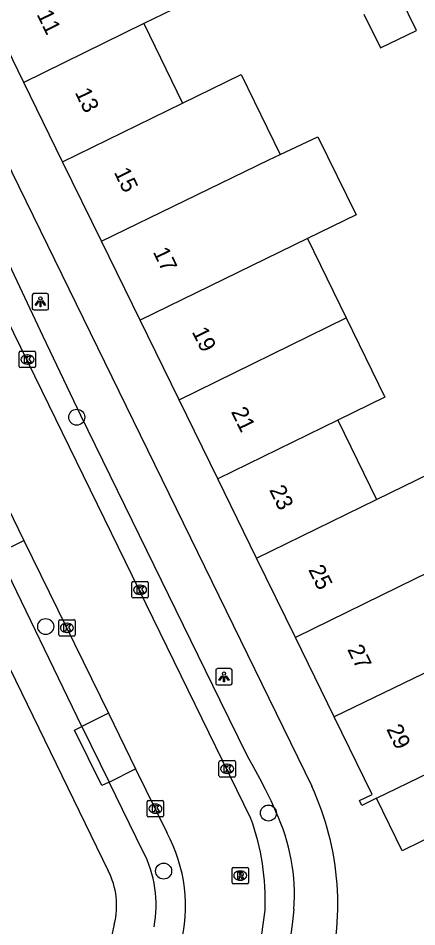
# Model space of a CAD drawing. Extents: x 160457 to 162082, y 388340 to 389736.
# Drawn here: x 161666.5 to 161690.9, y 388554.3 to 388609.8 of the extents above; entities that cross this region are included whole.
import ezdxf

# ---------------------------------------------------------------- set-up
doc = ezdxf.new("R2010")
doc.units = 0
for name, color, linetype in [('IMGEO_Boom', 7, 'Continuous'), ('IMGEO_Kolk', 7, 'Continuous'), ('IMGEO_Lichtpunt', 7, 'Continuous'), ('IMGEO_Pand', 7, 'Continuous'), ('IMGEO_Pand_nummerreeks', 7, 'Continuous'), ('IMGEO_Parkeervlak_open', 7, 'Continuous'), ('IMGEO_Rijbaan_lokaal_open', 7, 'Continuous'), ('IMGEO_Rioolput', 7, 'Continuous'), ('IMGEO_Voetpad_open', 7, 'Continuous')]:
    doc.layers.add(name, color=color, linetype=linetype)

msp = doc.modelspace()

# ---------------------------------------------------------------- linework, layer by layer
at = {"layer": 'IMGEO_Boom'}
for centre in [(161670.097, 388585.418), (161668.199, 388572.619), (161681.826, 388561.215), (161675.415, 388557.663)]:
    msp.add_circle(centre, 0.489, dxfattribs=at)
at = {"layer": 'IMGEO_Kolk'}
for p, q in [((161666.583, 388588.522), (161666.583, 388589.374)), ((161666.658, 388589.448), (161667.51, 388589.448)), ((161667.071, 388589.228), (161667.096, 388589.228)), ((161667.584, 388589.374), (161667.584, 388588.522)), ((161667.51, 388588.448), (161666.658, 388588.448)), ((161667.094, 388588.668), (161667.069, 388588.668)), ((161673.471, 388574.438), (161673.471, 388575.29)), ((161673.546, 388575.364), (161674.398, 388575.364)), ((161673.959, 388575.144), (161673.984, 388575.144)), ((161674.472, 388575.29), (161674.472, 388574.438)), ((161673.982, 388574.584), (161673.957, 388574.584)), ((161674.398, 388574.364), (161673.546, 388574.364)), ((161668.997, 388572.112), (161668.997, 388572.964)), ((161669.072, 388573.038), (161669.924, 388573.038)), ((161669.998, 388572.964), (161669.998, 388572.112)), ((161669.485, 388572.818), (161669.51, 388572.818)), ((161669.924, 388572.038), (161669.072, 388572.038)), ((161669.508, 388572.258), (161669.483, 388572.258)), ((161678.801, 388563.491), (161678.801, 388564.343)), ((161678.876, 388564.417), (161679.728, 388564.417)), ((161679.289, 388564.197), (161679.314, 388564.197)), ((161679.802, 388564.343), (161679.802, 388563.491)), ((161679.728, 388563.417), (161678.876, 388563.417)), ((161679.312, 388563.637), (161679.287, 388563.637)), ((161674.412, 388561.052), (161674.412, 388561.904)), ((161674.487, 388561.978), (161675.339, 388561.978)), ((161674.9, 388561.758), (161674.925, 388561.758)), ((161675.413, 388561.904), (161675.413, 388561.052)), ((161674.923, 388561.198), (161674.898, 388561.198)), ((161675.339, 388560.978), (161674.487, 388560.978))]:
    msp.add_line(p, q, dxfattribs=at)
for points in [[(161666.583, 388588.522), (161666.583, 388589.374)], [(161666.658, 388589.448), (161667.51, 388589.448)], [(161666.904, 388589.148), (161667.027, 388589.148), (161667.027, 388588.997), (161667.157, 388589.148), (161667.321, 388589.148), (161667.175, 388588.997), (161667.328, 388588.748), (161667.176, 388588.748), (161667.091, 388588.912), (161667.027, 388588.845), (161667.027, 388588.748), (161666.904, 388588.748), (161666.904, 388589.148)], [(161667.584, 388589.374), (161667.584, 388588.522)], [(161667.51, 388588.448), (161666.658, 388588.448)], [(161673.471, 388574.438), (161673.471, 388575.29)], [(161673.546, 388575.364), (161674.398, 388575.364)], [(161674.472, 388575.29), (161674.472, 388574.438)], [(161673.792, 388575.064), (161673.915, 388575.064), (161673.915, 388574.913), (161674.045, 388575.064), (161674.209, 388575.064), (161674.063, 388574.913), (161674.216, 388574.664), (161674.064, 388574.664), (161673.979, 388574.828), (161673.915, 388574.761), (161673.915, 388574.664), (161673.792, 388574.664), (161673.792, 388575.064)], [(161674.398, 388574.364), (161673.546, 388574.364)], [(161668.997, 388572.112), (161668.997, 388572.964)], [(161669.072, 388573.038), (161669.924, 388573.038)], [(161669.998, 388572.964), (161669.998, 388572.112)], [(161669.318, 388572.738), (161669.441, 388572.738), (161669.441, 388572.587), (161669.571, 388572.738), (161669.735, 388572.738), (161669.589, 388572.587), (161669.742, 388572.338), (161669.59, 388572.338), (161669.505, 388572.502), (161669.441, 388572.435), (161669.441, 388572.338), (161669.318, 388572.338), (161669.318, 388572.738)], [(161669.924, 388572.038), (161669.072, 388572.038)], [(161678.801, 388563.491), (161678.801, 388564.343)], [(161678.876, 388564.417), (161679.728, 388564.417)], [(161679.122, 388564.117), (161679.245, 388564.117), (161679.245, 388563.966), (161679.375, 388564.117), (161679.539, 388564.117), (161679.393, 388563.966), (161679.546, 388563.717), (161679.394, 388563.717), (161679.309, 388563.881), (161679.245, 388563.814), (161679.245, 388563.717), (161679.122, 388563.717), (161679.122, 388564.117)], [(161679.802, 388564.343), (161679.802, 388563.491)], [(161679.728, 388563.417), (161678.876, 388563.417)], [(161674.412, 388561.052), (161674.412, 388561.904)], [(161674.487, 388561.978), (161675.339, 388561.978)], [(161675.413, 388561.904), (161675.413, 388561.052)], [(161674.733, 388561.678), (161674.856, 388561.678), (161674.856, 388561.527), (161674.986, 388561.678), (161675.15, 388561.678), (161675.004, 388561.527), (161675.157, 388561.278), (161675.005, 388561.278), (161674.92, 388561.442), (161674.856, 388561.375), (161674.856, 388561.278), (161674.733, 388561.278), (161674.733, 388561.678)], [(161675.339, 388560.978), (161674.487, 388560.978)]]:
    msp.add_lwpolyline(points, dxfattribs=at)
for centre, start, end in [((161666.66, 388589.372), 91.552, 178.448), ((161666.66, 388589.372), 91.552, 178.448), ((161667.508, 388589.372), 1.552, 88.448), ((161667.508, 388589.372), 1.552, 88.448), ((161666.66, 388588.524), 181.552, 268.448), ((161666.66, 388588.524), 181.552, 268.448), ((161667.508, 388588.524), 271.552, 358.448), ((161667.508, 388588.524), 271.552, 358.448), ((161673.548, 388575.288), 91.552, 178.448), ((161673.548, 388575.288), 91.552, 178.448), ((161674.396, 388575.288), 1.552, 88.448), ((161674.396, 388575.288), 1.552, 88.448), ((161673.548, 388574.44), 181.552, 268.448), ((161673.548, 388574.44), 181.552, 268.448), ((161674.396, 388574.44), 271.552, 358.448), ((161674.396, 388574.44), 271.552, 358.448), ((161669.074, 388572.962), 91.552, 178.448), ((161669.074, 388572.962), 91.552, 178.448), ((161669.922, 388572.962), 1.552, 88.448), ((161669.922, 388572.962), 1.552, 88.448), ((161669.074, 388572.114), 181.552, 268.448), ((161669.074, 388572.114), 181.552, 268.448), ((161669.922, 388572.114), 271.552, 358.448), ((161669.922, 388572.114), 271.552, 358.448), ((161678.878, 388564.341), 91.552, 178.448), ((161678.878, 388564.341), 91.552, 178.448), ((161679.726, 388564.341), 1.552, 88.448), ((161679.726, 388564.341), 1.552, 88.448), ((161678.878, 388563.493), 181.552, 268.448), ((161678.878, 388563.493), 181.552, 268.448), ((161679.726, 388563.493), 271.552, 358.448), ((161679.726, 388563.493), 271.552, 358.448), ((161674.489, 388561.902), 91.552, 178.448), ((161674.489, 388561.902), 91.552, 178.448), ((161675.337, 388561.902), 1.552, 88.448), ((161675.337, 388561.902), 1.552, 88.448), ((161674.489, 388561.054), 181.552, 268.448), ((161674.489, 388561.054), 181.552, 268.448), ((161675.337, 388561.054), 271.552, 358.448), ((161675.337, 388561.054), 271.552, 358.448)]:
    msp.add_arc(centre, 0.0765, start, end, dxfattribs=at)
for centre, major_axis, ratio, start_param, end_param in [((161667.07, 388588.948), (-0.387, 0.002), 0.722429, 4.712389, 7.853982), ((161667.095, 388588.948), (-0.39, 0.002), 0.717154, 1.570796, 4.712389), ((161673.958, 388574.864), (-0.387, 0.002), 0.722429, 4.712389, 7.853982), ((161673.983, 388574.864), (-0.39, 0.002), 0.717154, 1.570796, 4.712389), ((161669.484, 388572.538), (-0.387, 0.002), 0.722429, 4.712389, 7.853982), ((161669.509, 388572.538), (-0.39, 0.002), 0.717154, 1.570796, 4.712389), ((161679.288, 388563.917), (-0.387, 0.002), 0.722429, 4.712389, 7.853982), ((161679.313, 388563.917), (-0.39, 0.002), 0.717154, 1.570796, 4.712389), ((161674.899, 388561.478), (-0.387, 0.002), 0.722429, 4.712389, 7.853982), ((161674.924, 388561.478), (-0.39, 0.002), 0.717154, 1.570796, 4.712389)]:
    msp.add_ellipse(centre, major_axis=major_axis, ratio=ratio, start_param=start_param, end_param=end_param, dxfattribs=at)
at = {"layer": 'IMGEO_Lichtpunt'}
for p, q in [((161667.376, 388592.882), (161667.376, 388592.075)), ((161667.376, 388592.882), (161667.376, 388592.075)), ((161668.278, 388592.977), (161667.47, 388592.977)), ((161668.278, 388592.977), (161667.47, 388592.977)), ((161668.372, 388592.075), (161668.372, 388592.882)), ((161668.372, 388592.075), (161668.372, 388592.882)), ((161667.47, 388591.981), (161668.278, 388591.981)), ((161667.47, 388591.981), (161668.278, 388591.981)), ((161678.606, 388569.947), (161678.606, 388569.14)), ((161678.606, 388569.947), (161678.606, 388569.14)), ((161679.508, 388570.042), (161678.7, 388570.042)), ((161679.508, 388570.042), (161678.7, 388570.042)), ((161679.602, 388569.14), (161679.602, 388569.947)), ((161679.602, 388569.14), (161679.602, 388569.947)), ((161678.7, 388569.046), (161679.508, 388569.046)), ((161678.7, 388569.046), (161679.508, 388569.046))]:
    msp.add_line(p, q, dxfattribs=at)
for points in [[(161667.75, 388592.546), (161667.789, 388592.518), (161667.601, 388592.256), (161667.563, 388592.283), (161667.75, 388592.546)], [(161667.852, 388592.498), (161667.899, 388592.498), (161667.899, 388592.176), (161667.852, 388592.176), (161667.852, 388592.498)], [(161667.962, 388592.518), (161668, 388592.545), (161668.187, 388592.283), (161668.148, 388592.255), (161667.962, 388592.518)], [(161678.98, 388569.611), (161679.019, 388569.583), (161678.831, 388569.321), (161678.793, 388569.348), (161678.98, 388569.611)], [(161679.082, 388569.563), (161679.129, 388569.563), (161679.129, 388569.241), (161679.082, 388569.241), (161679.082, 388569.563)], [(161679.192, 388569.583), (161679.23, 388569.61), (161679.417, 388569.348), (161679.378, 388569.32), (161679.192, 388569.583)]]:
    msp.add_lwpolyline(points, dxfattribs=at)
for centre in [(161667.875, 388592.68), (161679.105, 388569.745)]:
    msp.add_circle(centre, 0.0994, dxfattribs=at)
for centre, start, end in [((161667.47, 388592.882), 90, 180), ((161667.47, 388592.882), 90, 180), ((161668.278, 388592.882), 0, 90), ((161668.278, 388592.882), 0, 90), ((161667.47, 388592.075), 180, 270), ((161667.47, 388592.075), 180, 270), ((161668.278, 388592.075), 270, 0), ((161668.278, 388592.075), 270, 360), ((161678.7, 388569.947), 90, 180), ((161678.7, 388569.947), 90, 180), ((161679.508, 388569.947), 0, 90), ((161679.508, 388569.947), 0, 90), ((161678.7, 388569.14), 180, 270), ((161678.7, 388569.14), 180, 270), ((161679.508, 388569.14), 270, 0), ((161679.508, 388569.14), 270, 360)]:
    msp.add_arc(centre, 0.0946, start, end, dxfattribs=at)
at = {"layer": 'IMGEO_Pand'}
for points in [[(161671.82, 388614.346), (161674.785, 388615.796), (161677.163, 388610.933), (161674.198, 388609.483)], [(161666.86, 388605.891), (161664.479, 388610.757)], [(161687.671, 388610.054), (161688.687, 388608), (161690.88, 388609.07), (161689.874, 388611.131)], [(161674.198, 388609.483), (161666.86, 388605.891)], [(161674.198, 388609.483), (161676.575, 388604.625)], [(161676.575, 388604.625), (161680.155, 388606.376), (161682.547, 388601.486)], [(161669.237, 388601.035), (161666.86, 388605.891)], [(161669.237, 388601.035), (161676.575, 388604.625)], [(161682.547, 388601.486), (161684.85, 388602.559), (161687.183, 388597.788), (161684.213, 388596.339)], [(161671.609, 388596.186), (161681.854, 388601.163), (161682.547, 388601.486)], [(161671.609, 388596.186), (161669.237, 388601.035)], [(161684.213, 388596.339), (161673.978, 388591.346)], [(161684.213, 388596.339), (161686.585, 388591.49)], [(161673.978, 388591.346), (161671.609, 388596.186)], [(161676.355, 388586.489), (161673.978, 388591.346)], [(161676.355, 388586.489), (161686.585, 388591.49)], [(161686.585, 388591.49), (161688.955, 388586.645), (161686.062, 388585.23)], [(161678.723, 388581.651), (161676.355, 388586.489)], [(161686.062, 388585.23), (161678.723, 388581.651)], [(161686.062, 388585.23), (161688.432, 388580.384)], [(161688.432, 388580.384), (161691.745, 388582.002), (161694.116, 388577.146), (161693.701, 388576.943)], [(161681.096, 388576.802), (161678.723, 388581.651)], [(161681.096, 388576.802), (161688.432, 388580.384)], [(161683.473, 388571.944), (161681.096, 388576.802)], [(161693.701, 388576.943), (161690.807, 388575.529), (161683.473, 388571.944)], [(161685.85, 388567.087), (161683.473, 388571.944)], [(161696.097, 388572.045), (161685.85, 388567.087)], [(161688.435, 388562.121), (161687.54, 388561.684), (161687.395, 388561.981), (161688.165, 388562.357), (161685.85, 388567.087)], [(161688.435, 388562.121), (161691.631, 388563.682), (161693.627, 388564.672)], [(161695.403, 388562.593), (161695.815, 388561.756), (161690.016, 388558.905), (161688.435, 388562.121)]]:
    msp.add_lwpolyline(points, dxfattribs=at)
at = {"layer": 'IMGEO_Parkeervlak_open'}
for points in [[(161665.263, 388577.105), (161666.859, 388577.887)], [(161672.032, 388567.324), (161670.414, 388566.505)], [(161672.086, 388563.111), (161673.696, 388563.926)]]:
    msp.add_lwpolyline(points, dxfattribs=at)
at = {"layer": 'IMGEO_Rijbaan_lokaal_open'}
for points in [[(161680.755, 388560.882), (161647.892, 388628.094)], [(161664.204, 388583.308), (161666.859, 388577.887)], [(161666.859, 388577.887), (161672.032, 388567.324)], [(161672.032, 388567.324), (161673.696, 388563.926)], [(161673.696, 388563.926), (161675.608, 388560.021)], [(161680.175, 388547.921), (161681.105, 388552.226), (161681.41, 388553.662), (161681.62, 388555.282)]]:
    msp.add_lwpolyline(points, dxfattribs=at)
for centre, radius, start, end in [((161666.934, 388555.88), 14.698, 357.667, 19.8945), ((161667.295, 388555.505), 9.461, 345.3013, 28.5142)]:
    msp.add_arc(centre, radius, start, end, dxfattribs=at)
at = {"layer": 'IMGEO_Rioolput'}
for p, q in [((161679.678, 388557.888), (161680.53, 388557.888)), ((161679.603, 388556.962), (161679.603, 388557.814)), ((161680.091, 388557.668), (161680.116, 388557.668)), ((161680.604, 388557.814), (161680.604, 388556.962)), ((161680.53, 388556.888), (161679.678, 388556.888)), ((161680.114, 388557.108), (161680.089, 388557.108))]:
    msp.add_line(p, q, dxfattribs=at)
for points in [[(161679.678, 388557.888), (161680.53, 388557.888)], [(161679.603, 388556.962), (161679.603, 388557.814)], [(161680.192, 388557.586), (161679.94, 388557.588), (161679.94, 388557.188)], [(161679.94, 388557.188), (161680.064, 388557.188), (161680.064, 388557.35), (161680.075, 388557.35)], [(161680.118, 388557.507), (161680.064, 388557.507), (161680.064, 388557.426)], [(161680.064, 388557.426), (161680.116, 388557.426)], [(161680.122, 388557.321), (161680.193, 388557.188), (161680.333, 388557.188), (161680.268, 388557.314)], [(161680.604, 388557.814), (161680.604, 388556.962)], [(161680.53, 388556.888), (161679.678, 388556.888)]]:
    msp.add_lwpolyline(points, dxfattribs=at)
for centre, radius, start, end in [((161679.68, 388557.812), 0.0765, 91.552, 178.448), ((161679.68, 388557.812), 0.0765, 91.552, 178.448), ((161680.528, 388557.812), 0.0765, 1.552, 88.448), ((161680.528, 388557.812), 0.0765, 1.552, 88.448), ((161680.074, 388557.297), 0.0533, 26.0293, 88.6989), ((161680.1, 388557.615), 0.19, 274.7715, 282.9687), ((161680.124, 388557.411), 0.0964, 77.0061, 93.1865), ((161680.138, 388557.468), 0.0378, 276.6634, 79.6772), ((161680.191, 388557.476), 0.109, 350.3612, 89.416), ((161680.189, 388557.476), 0.112, 277.5842, 350.9817), ((161680.173, 388557.261), 0.108, 29.5134, 73.7905), ((161679.68, 388556.964), 0.0765, 181.552, 268.448), ((161679.68, 388556.964), 0.0765, 181.552, 268.448), ((161680.528, 388556.964), 0.0765, 271.552, 358.448), ((161680.528, 388556.964), 0.0765, 271.552, 358.448)]:
    msp.add_arc(centre, radius, start, end, dxfattribs=at)
for centre, major_axis, ratio, start_param, end_param in [((161680.09, 388557.388), (-0.387, 0.002), 0.722429, 4.712389, 7.853982), ((161680.115, 388557.388), (-0.39, 0.002), 0.717154, 1.570796, 4.712389)]:
    msp.add_ellipse(centre, major_axis=major_axis, ratio=ratio, start_param=start_param, end_param=end_param, dxfattribs=at)
at = {"layer": 'IMGEO_Voetpad_open'}
for points in [[(161637.221, 388659.505), (161640.524, 388652.75), (161648.604, 388636.219), (161684.472, 388562.849)], [(161650.684, 388626.447), (161662.518, 388602.223), (161664.826, 388597.149), (161668.03, 388590.369), (161670.322, 388585.538), (161678.859, 388568.118), (161680.532, 388564.702), (161680.904, 388564.029), (161681.27, 388563.353), (161681.625, 388562.673), (161681.963, 388561.986), (161682.28, 388561.29)], [(161657.488, 388587.547), (161672.024, 388557.687)], [(161670.414, 388566.505), (161665.263, 388577.105)], [(161672.086, 388563.111), (161671.638, 388562.891), (161669.966, 388566.285), (161670.414, 388566.505)], [(161670.414, 388566.505), (161672.086, 388563.111)], [(161674.15, 388558.888), (161672.086, 388563.111)], [(161683.384, 388555.318), (161683.283, 388554.408), (161683.199, 388553.802), (161683.081, 388553.051), (161682.95, 388552.3), (161682.807, 388551.544), (161682.707, 388551.038)], [(161672.397, 388554.42), (161660.783, 388500), (161654.63, 388471.167)]]:
    msp.add_lwpolyline(points, dxfattribs=at)
for centre, radius, start, end in [((161669.067, 388555.642), 17.007, 343.113, 25.071), ((161671.374, 388556.186), 12.042, 355.8675, 25.0797), ((161667.872, 388555.599), 7.087, 349.0772, 27.6503), ((161667.891, 388555.56), 4.648, 345.7986, 27.2281)]:
    msp.add_arc(centre, radius, start, end, dxfattribs=at)

# ---------------------------------------------------------------- texts
at = {"layer": 'IMGEO_Pand_nummerreeks'}
for s, rotation, p in [('11', 296.0764, (161667.629, 388610.052)), ('13', 296.0764, (161669.965, 388605.277)), ('15', 296.0764, (161672.352, 388600.401)), ('17', 296.0751, (161674.739, 388595.526)), ('19', 296.0764, (161677.125, 388590.648)), ('21', 296.0764, (161679.521, 388585.752)), ('23', 296.0764, (161681.858, 388580.977)), ('25', 296.0751, (161684.245, 388576.102)), ('27', 296.0764, (161686.63, 388571.225)), ('29', 296.0751, (161689.018, 388566.349))]:
    msp.add_text(s, height=1, rotation=rotation, dxfattribs=at).set_placement(p)

doc.saveas('drawing.dxf')
